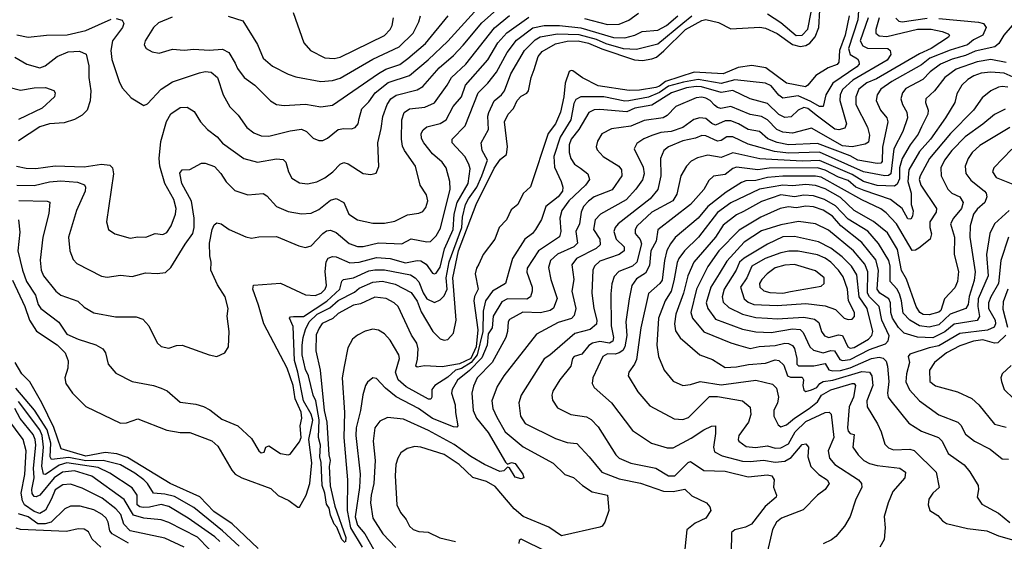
# Model space of a CAD drawing. Extents: x 1308313 to 1441400, y 959662 to 1036319.
# Tile 353 of 656: x 1375681 to 1380796, y 999046 to 1001755. Entities that reach past the tile are written whole.
import ezdxf

# ---------------------------------------------------------------- set-up
doc = ezdxf.new("R2010")
doc.units = 0

msp = doc.modelspace()

# ---------------------------------------------------------------- linework, layer by layer
at = {"layer": '0CON10XD'}
for points in [[(1375664.7, 1000994.7), (1375714.3, 1000984.3), (1375765, 1000982), (1375865, 1000996.6), (1376015, 1000990.2), (1376105, 1001004.7), (1376149.1, 1000999.1), (1376162.7, 1000985), (1376167.3, 1000955), (1376131.9, 1000705), (1376142, 1000665), (1376175, 1000642.5), (1376255, 1000620), (1376295, 1000626.9), (1376335.7, 1000625.7), (1376385, 1000644.4), (1376425, 1000638.9), (1376445, 1000650), (1376467.5, 1000685), (1376489.6, 1000745), (1376492.7, 1000775), (1376481, 1000821), (1376434.1, 1000904.1), (1376408.6, 1000995), (1376404.3, 1001035), (1376413, 1001123), (1376443.6, 1001226.4), (1376465, 1001265.6), (1376515, 1001300), (1376551.3, 1001301.3), (1376587.8, 1001277.8), (1376620.5, 1001225), (1376656.4, 1001185), (1376706.7, 1001146.7), (1376735, 1001114.6), (1376844.7, 1001034.7), (1376916.1, 1001016.1), (1377015, 1001032.5), (1377049.4, 1001029.4), (1377063.3, 1001015), (1377076.4, 1000965), (1377095, 1000931.9), (1377135, 1000907.3), (1377175, 1000902.1), (1377225, 1000913.2), (1377266.1, 1000933.9), (1377307.3, 1000965), (1377345, 1001005.6), (1377365, 1001013.3), (1377386.6, 1001006.6), (1377465, 1000957.1), (1377505, 1000950.8), (1377532.3, 1000957.7), (1377547, 1000993), (1377541.1, 1001115), (1377559, 1001191), (1377567.6, 1001252.4), (1377589.7, 1001315), (1377609.1, 1001345), (1377636.1, 1001363.9), (1377745, 1001391.8), (1377775, 1001408.2), (1377860.3, 1001505), (1377935, 1001569.5), (1377985, 1001622.6), (1378081.2, 1001738.8), (1378233.4, 1001876.6)], [(1380043.4, 1001875), (1380034.9, 1001755), (1379985.6, 1001605), (1379994.2, 1001575), (1380032.7, 1001552.7), (1380040.6, 1001540.6), (1380041, 1001525), (1380029.8, 1001510.2), (1379904.4, 1001425.6), (1379869.1, 1001365), (1379855, 1001304.5), (1379835, 1001304.4), (1379791.1, 1001331.1), (1379725, 1001359.4), (1379645, 1001348.4), (1379625, 1001363.2), (1379585, 1001411.1), (1379555, 1001424.8), (1379395, 1001442.4), (1379325, 1001423.2), (1379205, 1001444), (1379128.4, 1001431.6), (1379050.4, 1001409.6), (1379005, 1001376.5), (1378947.1, 1001352.9), (1378845, 1001333.1), (1378825, 1001332.1), (1378715, 1001355.1), (1378596.1, 1001353.9), (1378569.5, 1001340.5), (1378559.6, 1001320.4), (1378543, 1001235), (1378488.6, 1001145), (1378455.5, 1001045), (1378459.5, 1000989.5), (1378493.1, 1000915), (1378502.1, 1000885), (1378499.7, 1000865), (1378477.4, 1000835), (1378414.2, 1000785), (1378391.8, 1000718.2), (1378360.4, 1000665), (1378344.6, 1000645), (1378305, 1000614.6), (1378241.4, 1000515), (1378222.4, 1000447.6), (1378204.5, 1000385), (1378136.3, 1000345), (1378101, 1000295), (1378088.1, 1000241.9), (1378087.3, 1000135), (1378057.8, 1000015), (1378025.9, 999974.1), (1377975, 999943.5), (1377944.9, 999935.1), (1377905, 999899), (1377836.8, 999855), (1377822.2, 999835), (1377822, 999795), (1377816.2, 999783.8), (1377805, 999784.7), (1377688.2, 999848.2), (1377646.2, 999885), (1377633.3, 999925), (1377653.8, 999995), (1377651.1, 1000015), (1377605, 1000090.4), (1377575, 1000122.9), (1377545, 1000142.9), (1377515, 1000147.1), (1377475, 1000137.9), (1377435, 1000117.3), (1377410, 1000095), (1377385, 1000051.2), (1377366.2, 999953.8), (1377356.3, 999895), (1377368.8, 999715), (1377364.6, 999585), (1377383.1, 999365), (1377381.9, 999205), (1377398.8, 999115), (1377460.3, 999015)], [(1375642.7, 1000402.7), (1375707.8, 1000265), (1375730.7, 1000195), (1375768, 1000138), (1375875, 1000066.2), (1375916.7, 1000025), (1375933, 999983), (1375930, 999945), (1375915.9, 999895), (1375920.7, 999865), (1375955, 999815.6), (1376025, 999745.7), (1376205, 999659.1), (1376235, 999660.4), (1376295, 999682.5), (1376445, 999622.8), (1376515, 999610), (1376565, 999610.5), (1376678, 999568), (1376709.9, 999539.9), (1376782.6, 999415), (1376800, 999395), (1376835, 999375.7), (1376985, 999319.1), (1377023.4, 999283.4), (1377078, 999258), (1377125, 999222.5), (1377135, 999222.5), (1377169.2, 999285), (1377187.3, 999345), (1377197.6, 999452.4), (1377182.2, 999575), (1377204.1, 999675), (1377195, 999706.1), (1377154.3, 999775.7), (1377126, 999925), (1377108.3, 999985), (1377101.9, 1000161.9), (1377083.1, 1000205), (1377088.3, 1000211.7), (1377103.5, 1000213.5), (1377155, 1000213.8), (1377276.9, 1000293.1), (1377344.1, 1000355), (1377353.4, 1000396.6), (1377362.5, 1000405), (1377415, 1000413.7), (1377495, 1000450), (1377525, 1000456.7), (1377575, 1000456.2), (1377710.4, 1000430.4), (1377735.4, 1000415), (1377754, 1000394), (1377775.9, 1000335.9), (1377795, 1000304.7), (1377835, 1000286.7), (1377865, 1000299.4), (1377885, 1000321.4), (1377901.8, 1000355), (1377896.7, 1000415), (1377912, 1000498), (1377977, 1000675), (1377981.1, 1000728.9), (1377996.9, 1000795), (1378011.5, 1000825), (1378055.3, 1000884.7), (1378081.3, 1000945), (1378110.8, 1001025), (1378084, 1001075), (1378077.7, 1001115), (1378116.1, 1001185), (1378112.1, 1001255), (1378117, 1001273), (1378145.6, 1001334.4), (1378184.5, 1001365.5), (1378198.6, 1001385), (1378232.9, 1001475), (1378303, 1001595), (1378358.5, 1001651.5), (1378385, 1001666.7), (1378475, 1001682.1), (1378585, 1001678.9), (1378675.1, 1001655.1), (1378725, 1001631.4), (1378815, 1001605.6), (1378885, 1001601.6), (1378995, 1001630.5), (1379125, 1001737.3), (1379172.8, 1001775)], [(1375665, 1000895.2), (1375755, 1000894.4), (1375835, 1000912.6), (1375895, 1000918.9), (1375981.7, 1000911.7), (1376016.8, 1000896.8), (1376022.7, 1000885), (1376020.8, 1000865), (1375976.2, 1000765), (1375934.6, 1000625), (1375941.8, 1000555), (1375958.8, 1000508.8), (1375978.1, 1000488.1), (1376105, 1000423.1), (1376135, 1000418.1), (1376205, 1000427.5), (1376265, 1000421.1), (1376335, 1000440), (1376395, 1000437.1), (1376437.9, 1000442.1), (1376465, 1000467.5), (1376540.2, 1000589.8), (1376580.6, 1000645), (1376587, 1000675), (1376586.4, 1000723.6), (1376573, 1000813), (1376523.4, 1000905), (1376512.3, 1000957.7), (1376525, 1000976), (1376565, 1000978), (1376625, 1001010), (1376645, 1001009.2), (1376691.9, 1000991.9), (1376725, 1000955.8), (1376752.7, 1000912.7), (1376798.2, 1000868.2), (1376865, 1000846.2), (1376945, 1000853.1), (1376965, 1000840), (1377014.2, 1000784.2), (1377075, 1000758.5), (1377145, 1000746.9), (1377195, 1000750.8), (1377235, 1000768.5), (1377295, 1000817.3), (1377325, 1000826.2), (1377364.5, 1000805), (1377391.1, 1000745), (1377435, 1000716.2), (1377515, 1000697.5), (1377575, 1000698.4), (1377629.3, 1000709.3), (1377695, 1000741.3), (1377755, 1000749.6), (1377775, 1000758.5), (1377790.7, 1000779.3), (1377800.4, 1000815), (1377793.8, 1000845), (1377761.8, 1000895), (1377736.8, 1000995), (1377679.7, 1001075), (1377669.1, 1001099.1), (1377663.3, 1001135), (1377665.2, 1001235), (1377677.5, 1001272.5), (1377705, 1001291.6), (1377785, 1001300.5), (1377835, 1001324), (1377901.4, 1001415), (1377923.1, 1001455), (1377998.1, 1001525), (1378146.5, 1001713.5), (1378225, 1001777.6)], [(1375674.5, 1000715), (1375681.4, 1000651.4), (1375671.6, 1000555), (1375694.8, 1000455), (1375715.9, 1000395), (1375762.2, 1000325), (1375776.7, 1000275), (1375789.6, 1000255), (1375883.5, 1000183.5), (1375925, 1000122.1), (1375985, 1000095.2), (1376076.1, 1000066.1), (1376111.9, 1000045), (1376125.6, 1000025), (1376140, 999965), (1376179.3, 999919.3), (1376265, 999876.2), (1376375, 999854.5), (1376415, 999840.9), (1376446.5, 999826.5), (1376515, 999768.5), (1376595, 999757.9), (1376635, 999745.6), (1376668.1, 999728.1), (1376730.2, 999680.2), (1376814, 999645), (1376885, 999580), (1376922.9, 999515), (1376935, 999505.8), (1376951.2, 999508.8), (1376960, 999535), (1376975, 999542), (1377035, 999502.1), (1377075, 999494.2), (1377085, 999497.5), (1377135, 999562.8), (1377143.3, 999585), (1377138.1, 999645), (1377145.8, 999685), (1377142.7, 999717.3), (1377112.4, 999785), (1377101.6, 999855), (1377070.6, 999945), (1376948.5, 1000175), (1376921.7, 1000271.7), (1376891.4, 1000355), (1376895, 1000375.8), (1377035, 1000386.5), (1377165.3, 1000325.3), (1377215, 1000322.3), (1377247.3, 1000335), (1377267.3, 1000355), (1377274.1, 1000375), (1377266.9, 1000446.9), (1377272.8, 1000497.2), (1377283.5, 1000516.5), (1377305, 1000525.8), (1377325, 1000522.8), (1377395, 1000492.9), (1377445, 1000496.3), (1377535, 1000520.2), (1377605, 1000515.6), (1377685, 1000492.8), (1377744.7, 1000504.7), (1377765, 1000502.9), (1377792.8, 1000485), (1377825, 1000438.5), (1377835, 1000434.4), (1377845, 1000438.5), (1377865, 1000470), (1377887.2, 1000565), (1377933.2, 1000665), (1377938, 1000745), (1377953.6, 1000805), (1378011.2, 1000905), (1378020.8, 1000980.8), (1378014.7, 1001005), (1377992.6, 1001045), (1377927.3, 1001115), (1377927.3, 1001135), (1377995.2, 1001204.8), (1378063, 1001375), (1378113.1, 1001425), (1378157.5, 1001482.5), (1378213.1, 1001585), (1378260.9, 1001649.1), (1378346.8, 1001713.2), (1378405, 1001724.6), (1378485, 1001725.1), (1378595, 1001712.5), (1378765, 1001663.5), (1378825, 1001661.7), (1378875.5, 1001675.5), (1378915, 1001694.3), (1378995, 1001700.8), (1379041.2, 1001725), (1379100.2, 1001775)], [(1376181.5, 1001761.5), (1376212.2, 1001752.2), (1376221.9, 1001735), (1376215.5, 1001715), (1376162.6, 1001645), (1376153.8, 1001595), (1376159, 1001549), (1376198.6, 1001428.6), (1376215, 1001399.2), (1376258.9, 1001348.9), (1376325, 1001308.8), (1376345, 1001318), (1376415.2, 1001394.8), (1376475, 1001432.7), (1376615, 1001480), (1376645, 1001486.4), (1376675, 1001483.6), (1376707.7, 1001455), (1376737.5, 1001365), (1376772.7, 1001302.7), (1376815, 1001258.6), (1376860.6, 1001195), (1376897.1, 1001167.1), (1376935, 1001152.1), (1376975, 1001149.6), (1377085, 1001178.6), (1377145, 1001186.1), (1377170, 1001175), (1377205, 1001140.5), (1377235, 1001128.2), (1377255, 1001127.9), (1377280.1, 1001139.9), (1377335.9, 1001184.1), (1377365, 1001190.8), (1377405, 1001188.2), (1377424, 1001196), (1377438.8, 1001215), (1377445, 1001242.5), (1377457.8, 1001292.2), (1377495, 1001328.2), (1377527.9, 1001375), (1377595, 1001429), (1377705, 1001465.7), (1377802.3, 1001547.7), (1377905, 1001643.3), (1378043.6, 1001796.4)], [(1376472.3, 1001767.7), (1376401.5, 1001738.5), (1376375.4, 1001715), (1376332.2, 1001645), (1376327.1, 1001625), (1376338, 1001605), (1376368.6, 1001588.6), (1376405, 1001581.2), (1376475, 1001601.9), (1376535, 1001596.5), (1376585, 1001602.7), (1376665, 1001596.7), (1376735, 1001601.6), (1376767.1, 1001585), (1376799.5, 1001529.5), (1376811.7, 1001501.8), (1376847.5, 1001455), (1376901.9, 1001415), (1376984, 1001334), (1377014.7, 1001314.7), (1377055, 1001309.6), (1377165, 1001315.9), (1377245, 1001302.7), (1377305, 1001312), (1377545, 1001476), (1377582.4, 1001497.6), (1377655, 1001522.7), (1377696.6, 1001553.4), (1377789, 1001631), (1377907.2, 1001775)], [(1376763.8, 1001773.8), (1376839.8, 1001749.8), (1376916, 1001626), (1376944.7, 1001554.7), (1376994.3, 1001514.3), (1377075, 1001471.8), (1377115, 1001457.9), (1377244.7, 1001434.7), (1377305, 1001439.5), (1377345, 1001451.1), (1377515, 1001549.6), (1377652.5, 1001615), (1377725.3, 1001685), (1377754.6, 1001745), (1377763.1, 1001775)], [(1377102.1, 1001792.1), (1377157.1, 1001635), (1377192, 1001595), (1377265, 1001557.9), (1377315, 1001554.1), (1377345, 1001560.7), (1377575, 1001672.8), (1377606.1, 1001703.9), (1377616.2, 1001725), (1377622.5, 1001765)], [(1377369.2, 999039.2), (1377355, 999054.2), (1377328.8, 999118.8), (1377314.2, 999135), (1377295, 999181.2), (1377288.1, 999218.1), (1377275, 999239.2), (1377266.2, 999295), (1377252, 999335), (1377246.3, 999455), (1377240.4, 999485), (1377243.4, 999545), (1377232.6, 999585), (1377236.9, 999676.9), (1377218.4, 999775), (1377205, 999804.4), (1377181.3, 999905), (1377165, 999938.5), (1377148.6, 1000015), (1377147.5, 1000065), (1377153.9, 1000103.9), (1377165, 1000145.4), (1377184.1, 1000185), (1377225.6, 1000225), (1377291.8, 1000258.2), (1377335, 1000295.9), (1377419.6, 1000340.4), (1377445, 1000359.8), (1377515, 1000391.1), (1377565, 1000397.4), (1377632, 1000382), (1377715, 1000337.7), (1377745, 1000293.3), (1377767.1, 1000237.1), (1377826.2, 1000135), (1377865, 1000097.5), (1377885, 1000090), (1377905, 1000093.3), (1377935, 1000126.7), (1377947.7, 1000195), (1377930.1, 1000415), (1377960.9, 1000555), (1378051.5, 1000795), (1378145, 1000984.8), (1378178.5, 1001031.5), (1378209.7, 1001055), (1378215.3, 1001095.3), (1378199.6, 1001225), (1378218.7, 1001265), (1378246.1, 1001293.9), (1378265, 1001336), (1378285, 1001357.8), (1378315, 1001373.1), (1378324.5, 1001385), (1378337.4, 1001455), (1378353.3, 1001496.8), (1378373.6, 1001565), (1378395, 1001590.7), (1378465, 1001630.6), (1378525, 1001644.4), (1378582, 1001645), (1378635, 1001633.9), (1378705, 1001603.6), (1378875, 1001547.4), (1378916.9, 1001543.1), (1378965, 1001552.4), (1378988.5, 1001561.5), (1379026.7, 1001593.3), (1379138.7, 1001705), (1379225, 1001751.6), (1379245, 1001756.9), (1379310.4, 1001740.4), (1379375, 1001707.1), (1379525, 1001716.5), (1379555, 1001712.2), (1379615, 1001683.8), (1379695, 1001626.3), (1379735, 1001616.1), (1379765, 1001621), (1379786.1, 1001633.9), (1379813.8, 1001666.2), (1379832, 1001715), (1379838.3, 1001805)], [(1379990.6, 1001775), (1379968.5, 1001675), (1379938.9, 1001595), (1379936.1, 1001535), (1379926.9, 1001523.1), (1379881, 1001505), (1379817, 1001465), (1379775, 1001414.6), (1379762.6, 1001407.4), (1379665, 1001424.8), (1379556.2, 1001505), (1379485, 1001517.1), (1379413.2, 1001506.8), (1379335, 1001474.8), (1379185, 1001483.2), (1379034.8, 1001434.8), (1379005, 1001410.9), (1378985, 1001403.5), (1378901.4, 1001388.6), (1378847.7, 1001387.7), (1378685, 1001412), (1378604, 1001454), (1378555, 1001490), (1378545, 1001492.2), (1378535, 1001485.9), (1378514, 1001426), (1378508.1, 1001355), (1378490.6, 1001275), (1378464.8, 1001215), (1378426.7, 1001163.3), (1378333.6, 1000886.4), (1378297, 1000853), (1378268.8, 1000795), (1378233.2, 1000766.8), (1378209.4, 1000715), (1378171.4, 1000675), (1378148.2, 1000615), (1378089.2, 1000535), (1378065.8, 1000485), (1378054.2, 1000465), (1378047.5, 1000435), (1378062.7, 1000355), (1378043, 1000317), (1378039.6, 1000295), (1378061.2, 1000145), (1378051.3, 1000055), (1378023.5, 999995), (1377965, 999966.7), (1377875, 999952.6), (1377783.5, 999956.5), (1377745, 999950), (1377738, 999955), (1377747.5, 999992.5), (1377750, 1000045), (1377743.1, 1000075), (1377716.3, 1000116.3), (1377646.1, 1000265), (1377625.5, 1000285), (1377585, 1000307.8), (1377525, 1000313.5), (1377451.2, 1000278.8), (1377415, 1000273.1), (1377335, 1000228.2), (1377307.6, 1000202.4), (1377252.5, 1000177.5), (1377237, 1000153), (1377221, 1000119), (1377219.3, 1000035), (1377241.7, 999935), (1377263.2, 999725), (1377276.3, 999665), (1377286.9, 999495), (1377294.1, 999465), (1377288.8, 999435), (1377292.9, 999332.9), (1377317.8, 999227.8), (1377375.3, 999065), (1377372.5, 999042.5)], [(1378615, 1001761.7), (1378735, 1001731.1), (1378795, 1001733), (1378845, 1001753.2), (1378895, 1001789.5)], [(1379565.4, 1001785.4), (1379635, 1001741.2), (1379715, 1001674.1), (1379746.2, 1001675), (1379774.3, 1001705.7), (1379791.6, 1001795)], [(1375665, 1001677.6), (1375725, 1001665.3), (1375820, 1001675), (1375926.8, 1001676.8), (1376025, 1001698.8), (1376155, 1001758.9)], [(1376669, 1000529), (1376667.3, 1000595), (1376680.3, 1000665), (1376690.2, 1000689.8), (1376705, 1000700.5), (1376728, 1000695), (1376768.8, 1000665), (1376855, 1000627.5), (1376885, 1000620), (1376922.1, 1000627.9), (1377015, 1000629.6), (1377130.2, 1000580.2), (1377165, 1000571.1), (1377195, 1000580), (1377255, 1000644.7), (1377275, 1000658.2), (1377295, 1000661.8), (1377325, 1000649.7), (1377392.9, 1000592.9), (1377435, 1000576.6), (1377465, 1000577.4), (1377545, 1000596.1), (1377665, 1000590.8), (1377715, 1000617.3), (1377795, 1000601.2), (1377815, 1000603.9), (1377845, 1000633.1), (1377867.3, 1000672.7), (1377917.3, 1000875), (1377916, 1000915), (1377896.4, 1000985), (1377874.7, 1001014.7), (1377825, 1001057.7), (1377780.7, 1001115), (1377767.8, 1001137.8), (1377766.2, 1001165), (1377776.4, 1001183.6), (1377795, 1001198.8), (1377865, 1001215.8), (1377896, 1001235), (1377932.6, 1001305), (1377975.7, 1001355), (1377996.1, 1001415), (1378112.5, 1001547.5), (1378164, 1001635), (1378212.1, 1001687.9), (1378325, 1001768.2)], [(1380088.8, 1001765), (1380047.3, 1001645), (1380060, 1001620), (1380085, 1001607.4), (1380191.1, 1001605), (1380202.7, 1001595), (1380206.6, 1001575), (1380186.6, 1001545), (1380009.6, 1001440.4), (1379955, 1001392.5), (1379943.4, 1001365), (1379940.7, 1001335), (1379976.1, 1001215), (1379967.8, 1001192.2), (1379936.8, 1001183.2), (1379915, 1001186.5), (1379825.7, 1001254.3), (1379775, 1001294.4), (1379755, 1001298.5), (1379724.5, 1001285.5), (1379689, 1001251), (1379655, 1001246.9), (1379625, 1001262.8), (1379565, 1001320.7), (1379475, 1001344.3), (1379385, 1001387.8), (1379325, 1001377), (1379223.5, 1001406.5), (1379195, 1001408.4), (1379145, 1001400.8), (1379067.6, 1001375), (1378965, 1001311.1), (1378875.6, 1001295), (1378835, 1001277.3), (1378695, 1001289), (1378665, 1001286.3), (1378636.9, 1001273.1), (1378584.9, 1001185.1), (1378546.1, 1001135), (1378535.6, 1001105), (1378534.8, 1001064.8), (1378543.5, 1001033.5), (1378563.1, 1001005), (1378593.8, 1000983.8), (1378632.7, 1000955), (1378640.4, 1000925), (1378620.3, 1000895), (1378532.7, 1000815), (1378497.6, 1000765), (1378486.9, 1000725), (1378492.7, 1000655), (1378485, 1000628.1), (1378376.1, 1000553.9), (1378317.1, 1000465), (1378315.4, 1000444.6), (1378343.2, 1000365), (1378343.8, 1000345), (1378334, 1000316), (1378315, 1000303.3), (1378214, 1000306), (1378185, 1000289.5), (1378140.3, 1000215), (1378135.2, 1000155), (1378115, 1000123.1), (1378109.2, 1000065), (1378081.5, 999998.5), (1378017.5, 999932.5), (1377955, 999882.4), (1377927.1, 999835), (1377923.3, 999815), (1377942.6, 999755), (1377945.4, 999714.6), (1377957.3, 999645), (1377951.1, 999638.9), (1377935, 999640.5), (1377825, 999683.7), (1377753.2, 999735), (1377636.4, 999796.4), (1377580.6, 999840.6), (1377535, 999892), (1377515, 999894), (1377487.8, 999872.2), (1377477.5, 999855), (1377462.8, 999807.2), (1377451.1, 999725), (1377429.4, 999635), (1377427.6, 999595), (1377450.2, 999395), (1377446.4, 999325), (1377422.7, 999172.7), (1377435, 999128.8), (1377473.7, 999083.7), (1377518.1, 999005)], [(1380146.2, 1001765), (1380128.6, 1001705), (1380129.1, 1001685), (1380145, 1001671), (1380185, 1001668.3), (1380345, 1001706.3), (1380415, 1001706.6), (1380473.8, 1001693.8), (1380505, 1001681.9), (1380511.9, 1001675), (1380506.7, 1001665), (1380415, 1001605.2), (1380355, 1001577.6), (1380132.2, 1001447.8), (1380081.9, 1001428.1), (1380039.2, 1001395), (1380023.8, 1001355), (1380024.2, 1001315), (1380085, 1001197.5), (1380096.2, 1001155), (1380090.5, 1001119.5), (1380072.1, 1001107.9), (1380005.5, 1001094.5), (1379955, 1001100.2), (1379795, 1001191.6), (1379695, 1001166.2), (1379645, 1001170.5), (1379614.7, 1001184.7), (1379565, 1001234.8), (1379535, 1001253), (1379475, 1001262.5), (1379375, 1001303.8), (1379323.7, 1001293.7), (1379305, 1001298.8), (1379290.9, 1001310.9), (1379267.6, 1001335), (1379245, 1001347.3), (1379225, 1001352.4), (1379195, 1001348.7), (1379088.5, 1001305), (1379045, 1001258), (1379024.1, 1001245.9), (1378925, 1001231.1), (1378855, 1001201.5), (1378755, 1001188.9), (1378705, 1001163.1), (1378681.8, 1001125), (1378675.5, 1001095), (1378679.8, 1001079.8), (1378712.2, 1001045), (1378793.8, 1000995), (1378807.5, 1000975), (1378808.7, 1000945), (1378757.9, 1000872.1), (1378665.5, 1000834.5), (1378635, 1000813.4), (1378610.4, 1000785), (1378597.8, 1000755), (1378588.5, 1000695), (1378569.6, 1000655), (1378578, 1000595), (1378558.9, 1000575), (1378475, 1000538.1), (1378438.1, 1000505), (1378427.6, 1000467.6), (1378440.5, 1000405), (1378472.4, 1000307.6), (1378453.3, 1000256.7), (1378436, 1000244), (1378387.1, 1000232.9), (1378294.1, 1000235.9), (1378225, 1000197.8), (1378217.9, 1000185), (1378214.7, 1000135), (1378206.1, 1000103.9), (1378134.3, 999975), (1378057.9, 999895), (1378037.7, 999852.3), (1378029.8, 999815), (1378037, 999725), (1378053.2, 999685), (1378115, 999610), (1378205, 999457.5), (1378215, 999446.7), (1378235, 999455.6), (1378255, 999450.6), (1378294.3, 999395), (1378300, 999375), (1378285, 999370), (1378255, 999378), (1378225, 999426.7), (1378215, 999430), (1378195, 999411.2), (1378175, 999408.2), (1378095, 999444.7), (1378025, 999486.2), (1377938.6, 999548.6), (1377805, 999621.6), (1377675, 999680.5), (1377591.1, 999688.9), (1377551, 999669), (1377525.3, 999634.7), (1377516.5, 999566.5), (1377527.5, 999465), (1377519.8, 999345), (1377505.8, 999285), (1377503.4, 999245), (1377515.9, 999165), (1377566.8, 999085), (1377634, 999014)], [(1380455, 1001761.8), (1380661.8, 1001741.8), (1380687.3, 1001735), (1380701.5, 1001715), (1380683.8, 1001675), (1380635, 1001650), (1380605, 1001624.3), (1380515, 1001597.3), (1380409, 1001555), (1380365, 1001520.9), (1380211.8, 1001435), (1380155, 1001394.7), (1380134.7, 1001365), (1380130.7, 1001335), (1380152.5, 1001285), (1380185.4, 1001245), (1380190, 1001225), (1380162.5, 1001092.5), (1380161.4, 1001018.6), (1380155, 1001009.6), (1380135, 1001007.5), (1380035, 1001026), (1379995, 1001048.3), (1379825, 1001112.5), (1379675, 1001105.1), (1379615, 1001116.8), (1379566.7, 1001136.7), (1379524.5, 1001175), (1379465, 1001184.8), (1379414.6, 1001215), (1379375, 1001230), (1379345, 1001229.8), (1379295, 1001207.9), (1379275.6, 1001215.6), (1379245, 1001241.3), (1379213.9, 1001246.1), (1379183.1, 1001236.9), (1379125.5, 1001195), (1379065, 1001173.9), (1379011.1, 1001168.9), (1378965.5, 1001154.5), (1378923.3, 1001136.7), (1378887.1, 1001112.9), (1378873.6, 1001085), (1378919.3, 1000989.3), (1378924.8, 1000954.8), (1378916.7, 1000923.3), (1378882.1, 1000875), (1378830.5, 1000819.5), (1378698.8, 1000745), (1378669.4, 1000715), (1378662.4, 1000665), (1378695.2, 1000615), (1378695.9, 1000585), (1378675, 1000567), (1378573.3, 1000515), (1378548.3, 1000481.7), (1378558.8, 1000405), (1378548.8, 1000345), (1378569.2, 1000255), (1378561.5, 1000218.5), (1378546.6, 1000203.4), (1378478.1, 1000181.8), (1378365, 1000121.8), (1378195, 999904.4), (1378160.9, 999849.1), (1378133.4, 999775), (1378138.2, 999735), (1378159.6, 999689.6), (1378202.1, 999615), (1378295.5, 999535.5), (1378452.3, 999452.3), (1378511.9, 999391.9), (1378557.1, 999377.1), (1378605.3, 999335.3), (1378655, 999302.5), (1378734, 999285), (1378741.5, 999205), (1378720.8, 999145), (1378707.1, 999125), (1378695, 999119.7), (1378495, 999073.3), (1378429.2, 999119.2), (1378296.9, 999175), (1378249.5, 999215), (1378150, 999330), (1378106, 999356), (1378035, 999377.8), (1377963.1, 999445), (1377885, 999495.9), (1377765, 999535.3), (1377732.7, 999537.3), (1377693, 999527), (1377661.5, 999505), (1377645, 999477.5), (1377635.3, 999445), (1377630.8, 999385), (1377640, 999235), (1377658.2, 999195), (1377689.2, 999159.2), (1377706.5, 999125), (1377725, 999107.5), (1377755, 999096.2), (1377803.5, 999093.5), (1377863.7, 999063.7), (1377945, 999045.3)], [(1380837.4, 1001725), (1380794.2, 1001675.8), (1380768.2, 1001631.8), (1380747.3, 1001615), (1380645, 1001592.7), (1380595, 1001569.2), (1380525, 1001550), (1380464.6, 1001525), (1380409.8, 1001485), (1380372, 1001445), (1380285, 1001398.4), (1380267.3, 1001375), (1380259.1, 1001345), (1380266.5, 1001315), (1380290, 1001275), (1380293, 1001245), (1380269.4, 1001175), (1380221.3, 1001085), (1380205.7, 1000955), (1380195, 1000946.5), (1380175, 1000944.9), (1380065.1, 1000965.1), (1379835, 1001067.1), (1379675, 1001061.5), (1379601.2, 1001071.2), (1379465, 1001108.1), (1379385, 1001146.9), (1379355, 1001147.6), (1379325, 1001127.6), (1379305.6, 1001124.4), (1379245, 1001151.2), (1379225, 1001153.3), (1379190.7, 1001139.3), (1379125, 1001126.1), (1379050.6, 1001095), (1379026.4, 1001075), (1379009.7, 1001035), (1379012, 1000945), (1378995, 1000873.5), (1378955.4, 1000825), (1378789.6, 1000695), (1378774.1, 1000675), (1378768.1, 1000655), (1378779, 1000615), (1378820.7, 1000575), (1378820.7, 1000555), (1378795, 1000535.3), (1378695, 1000501.4), (1378666.7, 1000475), (1378657.6, 1000455), (1378652.9, 1000335), (1378663.5, 1000255), (1378678.8, 1000195), (1378677.1, 1000172.9), (1378645, 1000146.3), (1378565, 1000125.8), (1378435, 1000012.5), (1378405, 999993.1), (1378285.4, 999805), (1378273.1, 999765), (1378282.7, 999695), (1378307.4, 999657.4), (1378465, 999579.6), (1378525, 999558.5), (1378575, 999553.6), (1378639.3, 999485), (1378705.5, 999405.5), (1378795, 999369.5), (1378905, 999347.7), (1379025, 999305.6), (1379075, 999304.8), (1379136.3, 999316.3), (1379172, 999282), (1379248.8, 999245), (1379266, 999225), (1379270.8, 999205), (1379246, 999165), (1379189.8, 999140.2), (1379146.2, 999105), (1379135.5, 999005)], [(1380232.8, 1001762.8), (1380248.6, 1001748.6), (1380265, 1001744.8), (1380395, 1001762.6)], [(1375655, 1001560.4), (1375718, 1001525), (1375785, 1001505.4), (1375813.1, 1001515), (1375875.6, 1001564.4), (1375932.2, 1001587.8), (1375991.6, 1001591.6), (1376026, 1001576), (1376039.7, 1001515), (1376040.4, 1001455), (1376050.4, 1001385), (1376046.4, 1001333.6), (1376031.1, 1001285), (1376005, 1001259.5), (1375965, 1001236.2), (1375911.2, 1001218.8), (1375835, 1001213.9), (1375785, 1001198.8), (1375675, 1001126.6)], [(1380805, 1001533.7), (1380725, 1001549), (1380655, 1001536.3), (1380545, 1001499.2), (1380487.4, 1001455), (1380433.7, 1001386.3), (1380387.9, 1001345), (1380386.9, 1001325), (1380400, 1001285), (1380398.4, 1001265), (1380365, 1001199.5), (1380349, 1001161), (1380307, 1001105), (1380265.8, 1001035), (1380250.7, 1000985), (1380252, 1000928), (1380239.8, 1000900.2), (1380225, 1000890.4), (1380135, 1000894.6), (1380065, 1000914.6), (1380005, 1000951.6), (1379835, 1001024.7), (1379745, 1001021), (1379525, 1001031.7), (1379385, 1001064.1), (1379325, 1001039.8), (1379255, 1001052.1), (1379202.6, 1001037.4), (1379169, 1001021), (1379144.5, 1000995), (1379115.3, 1000945), (1379095, 1000848.8), (1379073.8, 1000815), (1378965.3, 1000755), (1378889.2, 1000685), (1378877.7, 1000665), (1378877.5, 1000645), (1378903.9, 1000613.9), (1378911.5, 1000591.5), (1378886.3, 1000495), (1378865, 1000475.2), (1378792.7, 1000447.3), (1378769, 1000421), (1378756.7, 1000383.3), (1378751.7, 1000331.7), (1378753.3, 1000165), (1378765.2, 1000105), (1378761.8, 1000085), (1378745, 1000075.6), (1378695, 1000083.9), (1378656.5, 1000075), (1378637.5, 1000062.5), (1378601.4, 1000018.6), (1378560.4, 1000005), (1378552.5, 999995), (1378544, 999955), (1378486.9, 999885), (1378450.4, 999825), (1378445.4, 999805), (1378448.8, 999778.8), (1378475, 999739.4), (1378543.8, 999705), (1378625, 999691.5), (1378648.8, 999678.8), (1378685, 999640.6), (1378777.1, 999495), (1378795, 999477.7), (1378855, 999451.6), (1378984.8, 999424.8), (1379051.2, 999385), (1379085, 999386.4), (1379153.5, 999455), (1379165, 999460), (1379235, 999412.9), (1379345, 999409.8), (1379465, 999379.7), (1379565, 999390.3), (1379588, 999385), (1379600, 999365), (1379596.4, 999326.4), (1379612.5, 999285), (1379610.8, 999275), (1379553.4, 999226.6), (1379482.5, 999135), (1379451.2, 999118.8), (1379395.3, 999104.7), (1379378, 999092), (1379376.7, 998985)], [(1380905, 1001429.4), (1380795, 1001477.9), (1380726.5, 1001483.5), (1380675, 1001477.1), (1380636.9, 1001463.1), (1380607.1, 1001445), (1380575.2, 1001414.8), (1380549.1, 1001370.9), (1380538.6, 1001325), (1380490.8, 1001245), (1380412.4, 1001135), (1380355, 1001070.3), (1380299.2, 1000975), (1380294.9, 1000914.9), (1380312, 1000855), (1380311.5, 1000795), (1380322.7, 1000762.7), (1380319.4, 1000735), (1380310.2, 1000719.8), (1380295, 1000720), (1380265.6, 1000775), (1380205, 1000820.5), (1380067.5, 1000867.5), (1380025, 1000884.6), (1379985, 1000920.6), (1379935, 1000937.1), (1379864.3, 1000974.3), (1379825, 1000985.5), (1379575, 1000983.4), (1379515, 1000974.6), (1379405, 1000988.8), (1379385, 1000981.6), (1379345, 1000951.7), (1379285, 1000943.2), (1379260.6, 1000919.4), (1379235, 1000872.5), (1379165.1, 1000794.9), (1378996.4, 1000663.6), (1378987.6, 1000605), (1378959.2, 1000555), (1378951.8, 1000478.2), (1378931.2, 1000438.8), (1378885, 1000409.8), (1378860, 1000375), (1378847.1, 1000305), (1378828.8, 1000185), (1378834.5, 1000114.5), (1378824.8, 1000055), (1378813.3, 1000036.7), (1378795, 1000024), (1378775, 1000018.2), (1378735, 1000019.3), (1378709.7, 1000005), (1378657.9, 999895), (1378655.5, 999865.5), (1378665.6, 999845), (1378755, 999765.5), (1378865, 999621.1), (1378962.5, 999555), (1379045, 999531.8), (1379075, 999531.8), (1379168.3, 999581.7), (1379235, 999625.4), (1379275, 999644.3), (1379295, 999646.2), (1379296.1, 999606.1), (1379284.2, 999535), (1379290.9, 999510.9), (1379329.3, 999489.3), (1379435, 999461.7), (1379475, 999459.8), (1379545, 999467.6), (1379605, 999456), (1379655, 999461.8), (1379688.3, 999481.7), (1379745, 999547.7), (1379765, 999551.1), (1379778.9, 999535), (1379774.8, 999485), (1379790.6, 999435), (1379832.2, 999392.2), (1379875.6, 999365), (1379885.8, 999345), (1379866, 999314), (1379826, 999285), (1379751.3, 999208.7), (1379638.5, 999165), (1379613.1, 999145), (1379592.4, 999107.6), (1379558.8, 998965)], [(1375625, 1001404.6), (1375685, 1001389.3), (1375755, 1001401.2), (1375815, 1001403.8), (1375857.9, 1001387.9), (1375865.7, 1001375), (1375862.2, 1001355), (1375797.1, 1001295), (1375675, 1001237.4)], [(1380815, 1001404.8), (1380785, 1001407.9), (1380765, 1001404.7), (1380725.7, 1001385), (1380680.1, 1001349.9), (1380635.4, 1001285), (1380515.8, 1001164.2), (1380407.6, 1001035), (1380358.1, 1000945), (1380354.3, 1000925), (1380362.3, 1000895), (1380442.7, 1000775), (1380442, 1000755), (1380408.4, 1000705), (1380409.2, 1000675), (1380417.2, 1000642.8), (1380410.4, 1000615), (1380352.4, 1000567.6), (1380335, 1000557.3), (1380316.9, 1000556.9), (1380235, 1000694.2), (1380182.4, 1000752.4), (1380155, 1000772.5), (1380055, 1000819.4), (1379845, 1000937), (1379815, 1000942.6), (1379645, 1000942.3), (1379565, 1000935.4), (1379505, 1000920.6), (1379452.4, 1000917.6), (1379430.7, 1000909.3), (1379350.3, 1000859.7), (1379255.5, 1000784.5), (1379205, 1000724.3), (1379086.7, 1000623.3), (1379061.7, 1000591.7), (1379043, 1000557), (1379030, 1000505), (1379017.6, 1000402.4), (1379005.4, 1000384.6), (1378946.5, 1000333.5), (1378908.1, 1000155), (1378885, 999990.8), (1378874.8, 999965.2), (1378844.3, 999925), (1378842.5, 999905), (1378891.7, 999821.7), (1378955, 999750), (1379081.2, 999681.2), (1379125, 999678.2), (1379155, 999688.9), (1379265, 999797.6), (1379305, 999798.2), (1379435, 999775.4), (1379475, 999742.5), (1379478.9, 999705), (1379466.6, 999665), (1379417.5, 999595), (1379413.1, 999575), (1379417.3, 999565), (1379455, 999538.8), (1379503.3, 999533.3), (1379565, 999541.1), (1379605, 999530.2), (1379635, 999530.6), (1379675, 999552), (1379709.8, 999615), (1379765, 999668.6), (1379865, 999715.4), (1379886.2, 999716.2), (1379896.7, 999706.7), (1379909.8, 999585), (1379881.2, 999515), (1379887.4, 999477.4), (1379915.4, 999445), (1380038.9, 999365), (1380054.5, 999345), (1380056.4, 999325), (1380023.8, 999265), (1379995.4, 999175), (1379966, 999124), (1379919.8, 999070.2), (1379897.3, 999052.7), (1379855, 999032.7)], [(1380800.2, 1001290.2), (1380745, 1001263.1), (1380685, 1001212.1), (1380593, 1001147), (1380523.1, 1001075), (1380485.8, 1001025), (1380465.3, 1000985), (1380468.4, 1000945), (1380501.8, 1000875), (1380523.9, 1000853.9), (1380565.4, 1000835), (1380582.5, 1000805), (1380572.8, 1000775), (1380531.1, 1000725), (1380516.8, 1000695), (1380536.8, 1000625), (1380535.4, 1000535.4), (1380557.4, 1000447.4), (1380552.2, 1000395), (1380538.2, 1000361.8), (1380484.5, 1000305), (1380466.3, 1000245), (1380455, 1000236.2), (1380405, 1000222.4), (1380375, 1000224.5), (1380357.5, 1000235), (1380338.1, 1000265), (1380288.1, 1000408.1), (1380261.7, 1000451.7), (1380241.2, 1000561.2), (1380188.7, 1000648.7), (1380117, 1000707), (1380015.2, 1000765), (1379945, 1000831.5), (1379865, 1000877.4), (1379814.2, 1000894.2), (1379765, 1000899), (1379695, 1000892.9), (1379645, 1000895.6), (1379523.8, 1000875), (1379375.4, 1000804.6), (1379305, 1000753.5), (1379207, 1000625), (1379135, 1000554.2), (1379105.6, 1000515), (1379096.2, 1000493.8), (1379078.1, 1000398.1), (1379065.5, 1000345), (1379033.8, 1000295), (1378999.1, 1000205), (1378990, 1000065), (1378999.4, 1000005), (1379028.5, 999935), (1379075, 999876.7), (1379125, 999855.5), (1379165, 999859.6), (1379215, 999876.5), (1379325, 999858.2), (1379505, 999882), (1379591.9, 999861.9), (1379611.7, 999841.7), (1379622.4, 999795), (1379617.6, 999765), (1379598.2, 999725), (1379599.1, 999695), (1379621.2, 999651.2), (1379635, 999640.5), (1379665, 999650.3), (1379705.8, 999685), (1379782.5, 999735), (1379825, 999770.6), (1379845.7, 999805), (1379895, 999832), (1380005, 999865.2), (1380016.5, 999865), (1380023.1, 999855), (1380012.1, 999795), (1379989.7, 999745), (1379981.8, 999635), (1379985, 999617.9), (1379995, 999606.4), (1380015, 999600), (1380009.2, 999535), (1380036.4, 999495), (1380066.4, 999465), (1380095, 999450.5), (1380135, 999439.5), (1380253.3, 999425), (1380282.9, 999405), (1380279.4, 999375), (1380216.9, 999305), (1380192.1, 999245), (1380172.5, 999175), (1380176.9, 999115), (1380171.1, 999055), (1380149.2, 999015)], [(1380824.4, 1001195), (1380668.7, 1001101.3), (1380628, 1001065), (1380607.2, 1001035), (1380592.3, 1000995), (1380595.9, 1000955.9), (1380621.5, 1000921.5), (1380693.1, 1000865), (1380701.2, 1000855), (1380704.7, 1000835), (1380693.9, 1000805), (1380655, 1000770.8), (1380636.3, 1000745), (1380618.1, 1000685), (1380616.7, 1000625), (1380644.9, 1000445.1), (1380638.9, 1000401.1), (1380612.5, 1000317.5), (1380608.7, 1000275), (1380595.8, 1000255), (1380515, 1000226.2), (1380455, 1000170.4), (1380405, 1000158.5), (1380355, 1000164.8), (1380304.7, 1000194.7), (1380269.9, 1000229.9), (1380262.5, 1000295), (1380251.6, 1000331.6), (1380238, 1000358), (1380202.7, 1000395), (1380202.8, 1000475), (1380196.2, 1000505), (1380142.9, 1000592.9), (1380086, 1000656), (1379985, 1000719.5), (1379918.7, 1000788.7), (1379861.2, 1000821.2), (1379805, 1000839.6), (1379755, 1000843.8), (1379705, 1000835.7), (1379635, 1000845.7), (1379535, 1000810.3), (1379440.4, 1000759.6), (1379405, 1000742.2), (1379335, 1000688.1), (1379294.8, 1000625), (1379183.6, 1000495), (1379151.6, 1000425), (1379128.9, 1000335), (1379088.8, 1000225), (1379082.7, 1000175), (1379088.4, 1000138.4), (1379112, 1000102), (1379214.8, 1000014.8), (1379280.6, 999990.6), (1379345, 999949.2), (1379405, 999951.1), (1379466.3, 999963.7), (1379555, 999971.3), (1379605, 999988.7), (1379624.4, 999985), (1379650.6, 999960.6), (1379670.3, 999905), (1379685, 999898.8), (1379745, 999898.9), (1379753.4, 999885), (1379749.6, 999855), (1379755, 999831.2), (1379765, 999823.1), (1379795, 999831.8), (1379822.5, 999845), (1379836.9, 999865), (1379855.1, 999874.9), (1379905, 999883), (1380055, 999928.3), (1380095, 999923.9), (1380107.1, 999905), (1380113, 999855), (1380081.6, 999775), (1380082.8, 999745), (1380136.5, 999656.5), (1380155.9, 999615), (1380175, 999550.6), (1380195, 999530.8), (1380220.6, 999520.6), (1380305, 999523.6), (1380327.3, 999517.3), (1380442.2, 999405), (1380458.2, 999325), (1380424.3, 999295), (1380404.4, 999265), (1380399.4, 999235), (1380409.2, 999205), (1380449.8, 999179.8), (1380475, 999151.1), (1380495, 999138.9), (1380605, 999111.8), (1380705, 999100), (1380765, 999074.3), (1380845, 999052)], [(1380835, 1001083.2), (1380740.6, 1000985), (1380734.5, 1000965), (1380753.5, 1000935), (1380840.6, 1000900.6)], [(1375675.9, 1000815.9), (1375823.3, 1000813.3), (1375837.8, 1000807.8), (1375831.9, 1000748.1), (1375801, 1000625), (1375786.9, 1000506.9), (1375792.5, 1000455), (1375804.8, 1000424.8), (1375868.9, 1000345), (1375895, 1000323.6), (1375982.9, 1000292.9), (1376015, 1000262.2), (1376065, 1000232.9), (1376177.6, 1000212.4), (1376285, 1000211.1), (1376320.3, 1000200.3), (1376350.8, 1000165), (1376395, 1000077.5), (1376415, 1000057.5), (1376455, 1000048.8), (1376495, 1000062.9), (1376525, 1000064.4), (1376665, 1000014.2), (1376705, 1000006.2), (1376745.6, 1000024.4), (1376766.1, 1000056.1), (1376769.5, 1000135), (1376757.8, 1000215), (1376764.3, 1000255), (1376748.8, 1000315), (1376707.4, 1000377.4), (1376673.8, 1000455), (1376675.9, 1000495), (1376669, 1000529)], [(1380820.8, 1000765), (1380745.2, 1000694.8), (1380721.4, 1000645), (1380704, 1000535), (1380711.9, 1000425), (1380659.4, 1000305), (1380657.9, 1000265), (1380666.3, 1000213.7), (1380655, 1000192.3), (1380535.8, 1000174.2), (1380486.1, 1000133.9), (1380425, 1000102.6), (1380345.4, 1000105.4), (1380275, 1000127.6), (1380245.6, 1000155.6), (1380214.2, 1000205), (1380206.3, 1000235), (1380204.1, 1000284.1), (1380196, 1000305), (1380149.2, 1000335), (1380134.9, 1000354.9), (1380141.8, 1000455), (1380127.7, 1000507.7), (1380055, 1000597.4), (1379947.2, 1000685), (1379903.9, 1000735), (1379855, 1000765.8), (1379805, 1000783.3), (1379765, 1000787.4), (1379715, 1000778.2), (1379675, 1000783.5), (1379630.6, 1000775), (1379530.1, 1000729.9), (1379418.3, 1000661.7), (1379312.1, 1000555), (1379256, 1000474), (1379196.2, 1000355), (1379166.9, 1000235), (1379175.2, 1000205.2), (1379234.6, 1000134.6), (1379375, 1000076.2), (1379415, 1000065.2), (1379475, 1000046.9), (1379522.5, 1000057.5), (1379605, 1000062.5), (1379655, 1000075.6), (1379675, 1000073.8), (1379695, 1000063.3), (1379706.4, 1000046.4), (1379718.8, 999995), (1379718.2, 999965), (1379726.3, 999956.3), (1379807.1, 999957.1), (1379865, 999968.6), (1379885, 999936.9), (1379905, 999930.9), (1379945, 999933.3), (1379995, 999946.6), (1380105, 999994.9), (1380145, 1000002.2), (1380166.9, 999996.9), (1380181.2, 999981.2), (1380189.5, 999955), (1380196, 999875), (1380188.9, 999815), (1380192.8, 999795), (1380205.6, 999775.6), (1380299.3, 999659.3), (1380365, 999618.1), (1380454.8, 999584.8), (1380473.2, 999565), (1380505, 999502.5), (1380587.5, 999442.5), (1380617.3, 999407.3), (1380659.4, 999335), (1380662.1, 999315), (1380654.5, 999275), (1380679.2, 999239.2), (1380765, 999192.5), (1380825, 999143.1)], [(1379955, 999984.9), (1379995, 999990.1), (1380095, 1000042.3), (1380178.7, 1000071.4), (1380192.8, 1000087.2), (1380197, 1000113), (1380159.4, 1000195), (1380145.8, 1000265.8), (1380095, 1000314.8), (1380084.7, 1000334.7), (1380086.9, 1000445), (1380071.7, 1000485), (1380011.7, 1000555), (1379882.2, 1000662.2), (1379815, 1000695.3), (1379726.6, 1000706.6), (1379635, 1000689.7), (1379535, 1000659.2), (1379445, 1000599.2), (1379355, 1000501.1), (1379315.1, 1000434.9), (1379271.1, 1000365), (1379247.2, 1000285), (1379255.5, 1000255.5), (1379295, 1000200.3), (1379435, 1000148.1), (1379505, 1000133.7), (1379585, 1000130.6), (1379695, 1000148.6), (1379735, 1000145.2), (1379751.1, 1000131.1), (1379785.9, 1000055.9), (1379805, 1000038), (1379854.2, 1000024.2), (1379895, 1000037.5), (1379913.3, 1000035), (1379940.9, 999990.9), (1379955, 999984.9)], [(1379995, 1000049.4), (1380015, 1000053), (1380089.5, 1000095), (1380107.7, 1000115), (1380113.2, 1000135), (1380083.5, 1000255), (1380041.7, 1000315), (1380029.7, 1000429.7), (1380001.1, 1000475), (1379953.8, 1000523.8), (1379895, 1000569), (1379830.5, 1000600.5), (1379705, 1000628.7), (1379645, 1000628), (1379565, 1000588.8), (1379444.2, 1000515.8), (1379420.1, 1000495), (1379403.2, 1000455), (1379339.6, 1000355), (1379330.2, 1000315), (1379335, 1000287.8), (1379365, 1000259.4), (1379435.1, 1000225.1), (1379505, 1000208.8), (1379565.2, 1000204.8), (1379615, 1000201.6), (1379755, 1000209.4), (1379809.5, 1000199.5), (1379832.9, 1000182.9), (1379845.3, 1000135), (1379862.4, 1000112.4), (1379885, 1000104.8), (1379935, 1000118.7), (1379955, 1000115.3), (1379982.8, 1000055), (1379995, 1000049.4)], [(1380817.1, 1000625), (1380777.5, 1000505), (1380764.9, 1000385.1), (1380725.5, 1000315), (1380714.5, 1000285), (1380714.5, 1000255), (1380748, 1000195), (1380749.9, 1000175), (1380742.5, 1000157.5), (1380708.2, 1000141.8), (1380565.5, 1000124.5), (1380455, 1000061.4), (1380405, 1000051.1), (1380305, 1000017.3), (1380295.6, 1000005), (1380302.8, 999975), (1380287, 999915), (1380284.8, 999874.8), (1380302.5, 999832.5), (1380354.8, 999774.8), (1380455, 999702.9), (1380554.7, 999664.7), (1380569.5, 999649.5), (1380595, 999601.5), (1380640.9, 999565), (1380721.9, 999525), (1380785, 999474.7), (1380816.9, 999473.1)], [(1379985, 1000197.2), (1380005, 1000200), (1380017.4, 1000212.6), (1380016.8, 1000235), (1379985.7, 1000295), (1379982, 1000355), (1379958.9, 1000418.9), (1379934.8, 1000455), (1379894.8, 1000495), (1379865, 1000517.2), (1379825, 1000534.2), (1379725, 1000552.4), (1379676.9, 1000553.1), (1379635, 1000544.5), (1379553.8, 1000515), (1379484.7, 1000475), (1379458.6, 1000415), (1379426, 1000365), (1379444.8, 1000304.8), (1379465, 1000287.8), (1379495, 1000275.2), (1379615, 1000271), (1379765, 1000281), (1379865, 1000269.3), (1379919.1, 1000249.1), (1379964.3, 1000205), (1379985, 1000197.2)], [(1379644.5, 1000335.5), (1379685, 1000343.1), (1379845, 1000371.1), (1379860.5, 1000385), (1379859.1, 1000415), (1379815, 1000451.5), (1379705, 1000483), (1379655, 1000479.8), (1379605, 1000465.6), (1379563.4, 1000435), (1379536, 1000405), (1379524.7, 1000385), (1379525.5, 1000365), (1379546.2, 1000346.2), (1379578.5, 1000338.5), (1379644.5, 1000335.5)], [(1380814.2, 1000355.8), (1380790.4, 1000289.6), (1380787.9, 1000252.1), (1380812.7, 1000157.3)], [(1380803.2, 1000116.8), (1380762.9, 1000077.1), (1380745, 1000074.7), (1380685, 1000092.8), (1380635, 1000085.4), (1380565, 1000061.6), (1380495.7, 1000025), (1380432.3, 999975), (1380407.5, 999935), (1380409.7, 999875), (1380437.5, 999852.5), (1380552.4, 999822.4), (1380627, 999787), (1380663.5, 999755), (1380744.2, 999654.2), (1380805, 999639.2)], [(1376918.8, 999008.8), (1376785, 999136.2), (1376689.7, 999199.7), (1376615.9, 999275.9), (1376461.5, 999345), (1376241.5, 999481.5), (1376185, 999500.1), (1376125, 999506.5), (1376025, 999488.2), (1375896.5, 999526.6), (1375857.1, 999637.1), (1375795.2, 999765.2), (1375733.3, 999873.3), (1375692, 999915), (1375656.5, 999975)], [(1380831.1, 999958.9), (1380784.2, 999915), (1380778.1, 999895), (1380780.6, 999875), (1380795.6, 999835), (1380845, 999785.5)], [(1376820.5, 999020.5), (1376735, 999100.3), (1376585, 999221.9), (1376485, 999279), (1376435, 999291.3), (1376375.8, 999295.8), (1376345.2, 999345), (1376325, 999364.4), (1376279.5, 999399.5), (1376205, 999442.1), (1376114.6, 999464.6), (1376023.4, 999463.4), (1375935, 999481.2), (1375845, 999471), (1375838.5, 999485), (1375841.9, 999555), (1375823.3, 999625), (1375756.8, 999726.8), (1375661.1, 999841.1)], [(1376535, 999015.2), (1376435, 999061.1), (1376255, 999100.8), (1376222.2, 999135), (1376205.2, 999185), (1376179.4, 999215), (1376109, 999269), (1376005, 999321.4), (1375945, 999342.7), (1375905, 999338.6), (1375865, 999312.8), (1375845, 999265.5), (1375815, 999207.3), (1375785, 999189.6), (1375755, 999200.5), (1375705.3, 999235.3), (1375695, 999256.4), (1375687.9, 999295), (1375706.9, 999393.1), (1375713.4, 999515), (1375699.3, 999575), (1375579.2, 999735)], [(1376665, 999005.2), (1376605, 999067.6), (1376455, 999142.4), (1376415, 999157.5), (1376325, 999166.1), (1376271.6, 999181.6), (1376223, 999263), (1376055, 999384.5), (1375965, 999411.6), (1375903.3, 999405), (1375859.6, 999375), (1375785, 999284.7), (1375766.7, 999276.7), (1375755, 999278.7), (1375745, 999294.3), (1375743.4, 999315), (1375754.9, 999375), (1375753.1, 999425), (1375764.9, 999545.1), (1375761.7, 999575), (1375750.4, 999600.4), (1375682.7, 999682.7), (1375654.6, 999735)], [(1376720.2, 999045), (1376695, 999069.3), (1376556.2, 999166.2), (1376455, 999225.5), (1376415, 999237.3), (1376355, 999222.8), (1376321.9, 999221.9), (1376304.3, 999224.3), (1376291.5, 999235), (1376290.3, 999285), (1376265, 999324.2), (1376149.3, 999399.3), (1376089.1, 999429.1), (1375925, 999452.6), (1375885, 999441.4), (1375815, 999392.2), (1375805, 999393.8), (1375795.7, 999435.7), (1375804.5, 999535), (1375798.1, 999595), (1375785, 999624.2), (1375675, 999771)], [(1376245, 999035.5), (1376160.8, 999085), (1376149.4, 999099.4), (1376140.4, 999145), (1376129.8, 999165), (1376108.4, 999185), (1376065, 999208.3), (1375995, 999227.8), (1375945, 999228), (1375915, 999213.9), (1375844.9, 999145.1), (1375813.6, 999136.4), (1375775, 999136.5), (1375725, 999172.4), (1375675, 999188)], [(1376101.9, 999015), (1376056.6, 999056.6), (1376038.1, 999095), (1376015, 999108.8), (1375985, 999110.4), (1375923.8, 999096.2), (1375685, 999107.1), (1375663.1, 999113.1)], [(1378415, 998993.1), (1378285, 999057.5), (1378275, 999050), (1378273.3, 999035)]]:
    msp.add_lwpolyline(points, dxfattribs=at)

doc.saveas('drawing.dxf')
